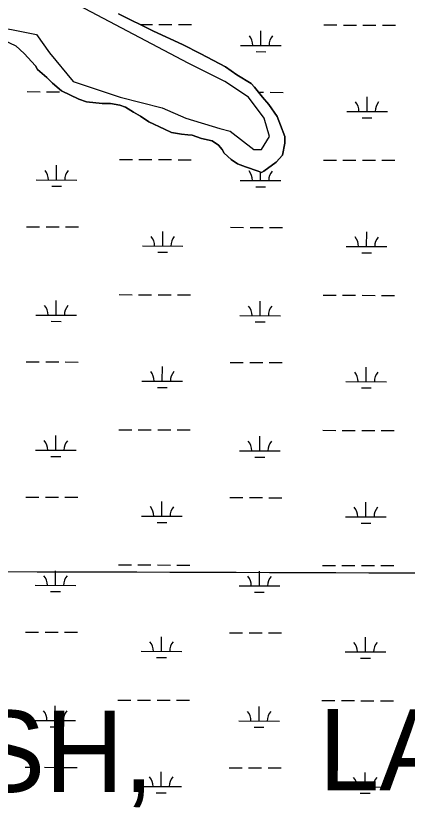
# Model space of a CAD drawing. Extents: x 3161615 to 3199515, y 867541 to 892976.
# Drawn here: x 3174951 to 3175914, y 884525 to 886473 of the extents above; entities that cross this region are included whole.
import ezdxf

# ---------------------------------------------------------------- set-up
doc = ezdxf.new("R2010")
doc.units = 0
for name, color, linetype in [('V-GRID-MAJR', 7, 'Continuous'), ('V-SITE-VEGE', 7, 'Continuous'), ('V-TOPO-GNAM-IDEN', 7, 'Continuous'), ('V-TOPO-SHOR', 7, 'Continuous'), ('V-WETL-SWMP', 7, 'Continuous')]:
    doc.layers.add(name, color=color, linetype=linetype)

msp = doc.modelspace()

# ---------------------------------------------------------------- linework, layer by layer
at = {"layer": 'V-GRID-MAJR'}
msp.add_spline([(3165858.044, 885132.7980000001), (3171084.176, 885116.4550000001), (3176310.311, 885100.872), (3181536.449, 885086.049), (3186762.588, 885071.987), (3191988.73, 885058.685), (3197214.873, 885046.142), (3197214.874, 885046.142)], degree=3, dxfattribs=at)
at = {"layer": 'V-SITE-VEGE'}
for p, q in [((3175203.7060000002, 886478.3229999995), (3175290.4390000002, 886435.8469999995)), ((3175290.4390000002, 886435.8469999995), (3175361.67, 886402.5039999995)), ((3174971.594, 886380.7639999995), (3174951.3900000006, 886399.1079999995)), ((3175361.67, 886402.5039999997), (3175406.593, 886379.7359999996)), ((3174999.612, 886350.1469999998), (3174971.594, 886380.7639999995)), ((3175406.593, 886379.7359999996), (3175467.0130000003, 886347.8449999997)), ((3175004.3170000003, 886340.9289999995), (3174999.612, 886350.1469999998)), ((3175027.619, 886321.0709999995), (3175004.3170000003, 886340.9289999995)), ((3175467.0130000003, 886347.8449999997), (3175494.944, 886328.0219999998)), ((3175041.6150000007, 886307.3049999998), (3175027.619, 886321.0709999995)), ((3175494.944, 886328.0219999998), (3175530.5970000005, 886306.7229999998)), ((3175063.362, 886288.9729999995), (3175041.615, 886307.3049999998)), ((3175530.597, 886306.7229999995), (3175538.386, 886297.5319999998)), ((3175538.386, 886297.5319999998), (3175558.6410000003, 886273.0189999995)), ((3175106.7290000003, 886267.7369999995), (3175063.362, 886288.9729999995)), ((3175125.288, 886261.7199999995), (3175106.7290000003, 886267.7369999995)), ((3175163.887, 886257.4129999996), (3175125.288, 886261.7199999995)), ((3175183.938, 886257.5789999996), (3175163.887, 886257.4129999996)), ((3175207.112, 886253.1429999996), (3175183.938, 886257.5789999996)), ((3175558.6410000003, 886273.0189999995), (3175574.218, 886254.6379999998)), ((3175221.032, 886248.6319999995), (3175207.112, 886253.1429999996)), ((3175241.186, 886236.4559999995), (3175221.032, 886248.6319999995)), ((3175258.242, 886225.8009999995), (3175241.186, 886236.4559999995)), ((3175574.218, 886254.6379999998), (3175594.5130000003, 886225.4989999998)), ((3175278.409, 886212.0849999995), (3175258.242, 886225.8009999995)), ((3175594.5130000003, 886225.4989999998), (3175602.4020000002, 886203.9689999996)), ((3175317.12, 886193.8949999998), (3175278.409, 886212.0849999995)), ((3175602.4020000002, 886203.9689999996), (3175613.431, 886176.2939999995)), ((3175334.1510000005, 886186.3229999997), (3175317.12, 886193.8949999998)), ((3175358.8680000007, 886181.9019999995), (3175334.1510000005, 886186.3229999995)), ((3175374.304, 886180.4859999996), (3175358.8680000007, 886181.9019999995)), ((3175385.116, 886179.0319999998), (3175374.304, 886180.4859999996)), ((3175408.315, 886171.5119999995), (3175385.116, 886179.0319999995)), ((3175434.5870000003, 886165.5609999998), (3175408.315, 886171.5119999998)), ((3175450.1010000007, 886154.8909999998), (3175434.5870000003, 886165.5609999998)), ((3175613.5700000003, 886159.3289999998), (3175607.643, 886129.9699999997)), ((3175613.431, 886176.2939999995), (3175613.5700000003, 886159.3289999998)), ((3175459.444, 886144.1689999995), (3175450.1010000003, 886154.8909999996)), ((3175464.148, 886134.9529999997), (3175459.4440000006, 886144.1689999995)), ((3175481.2430000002, 886119.6689999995), (3175464.148, 886134.9529999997)), ((3175496.7540000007, 886109.0009999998), (3175481.2430000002, 886119.6689999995)), ((3175607.643, 886129.9699999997), (3175592.359, 886112.8779999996)), ((3175516.87, 886101.4539999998), (3175496.7540000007, 886109.0009999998)), ((3175547.809, 886090.9129999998), (3175516.87, 886101.4539999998)), ((3175592.359, 886112.8779999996), (3175561.6900000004, 886091.0279999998)), ((3175555.546, 886087.8919999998), (3175547.809, 886090.9129999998)), ((3175561.6900000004, 886091.0279999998), (3175555.546, 886087.8919999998))]:
    msp.add_line(p, q, dxfattribs=at)
at = {"layer": 'V-TOPO-SHOR'}
msp.add_lwpolyline([(3174699.6851519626, 886491.648067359), (3174776.9486422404, 886472.3322046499), (3174873.528004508, 886453.016344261), (3175002.300487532, 886427.2618637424), (3175034.493612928, 886382.1914996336), (3175092.441237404, 886311.366642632), (3175208.336473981, 886272.7349125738), (3175311.354461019, 886246.9804289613), (3175369.302080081, 886221.2259399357), (3175453.004195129, 886195.4714540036), (3175478.758691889, 886189.0328331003), (3175536.7063132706, 886143.962472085), (3175556.0221852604, 886143.9624744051), (3175575.338053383, 886176.1555967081), (3175562.4607999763, 886221.2259631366), (3175523.8290498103, 886272.7349504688), (3175465.8814292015, 886311.3666874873), (3175375.740687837, 886356.437044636), (3175047.3708431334, 886530.2798531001)], dxfattribs=at)
at = {"layer": 'V-WETL-SWMP'}
for p, q in [((3175290.43901913, 886435.8490367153), (3175203.70601973, 886478.3220378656)), ((3175257.4292446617, 886452.0138666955), (3175287.3401675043, 886451.9312137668)), ((3175303.3401055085, 886451.8870010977), (3175335.339981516, 886451.7985757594)), ((3175351.33991952, 886451.7543630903), (3175383.339795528, 886451.6659377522)), ((3175709.246532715, 886450.7653588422), (3175741.2464087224, 886450.676933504)), ((3175757.2463467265, 886450.6327208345), (3175789.2462227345, 886450.5442954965)), ((3175805.246160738, 886450.5000828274), (3175837.246036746, 886450.4116574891)), ((3175853.2459747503, 886450.36744482), (3175885.245850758, 886450.279019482)), ((3175361.670018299, 886402.5030351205), (3175290.43901913, 886435.8490367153)), ((3175554.514927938, 886400.4507461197), (3175554.614398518, 886436.4506010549)), ((3174920.4140664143, 886414.2771274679), (3174951.3900662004, 886399.1081270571)), ((3174951.3900662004, 886399.1081270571), (3174971.5940679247, 886380.7651303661)), ((3175406.592018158, 886379.7370348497), (3175361.670018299, 886402.5030351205)), ((3175504.5151216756, 886400.5889107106), (3175604.5147342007, 886400.3125815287)), ((3174971.5940679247, 886380.7651303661), (3174999.613071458, 886350.1471371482)), ((3175467.0140182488, 886347.8450350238), (3175406.592018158, 886379.7370348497)), ((3175542.4723374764, 886385.0529678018), (3175566.472244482, 886384.9866487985)), ((3174999.613071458, 886350.1471371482), (3175004.3170729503, 886340.931140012)), ((3175004.3170729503, 886340.931140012), (3175027.619074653, 886321.07114328)), ((3175494.943019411, 886328.0230372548), (3175467.0140182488, 886347.8450350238)), ((3175027.6190746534, 886321.07114328), (3175041.6150760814, 886307.3041460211)), ((3175530.597020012, 886306.7230384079), (3175494.943019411, 886328.0230372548)), ((3175041.6150760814, 886307.3041460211), (3175063.3620776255, 886288.9741489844)), ((3175538.3860211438, 886297.5320405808), (3175530.597020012, 886306.7230384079)), ((3175558.6410242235, 886273.0200464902), (3175538.3860211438, 886297.5320405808)), ((3174978.882210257, 886286.608977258), (3175010.882086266, 886286.5205519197)), ((3175026.882024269, 886286.4763392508), (3175058.881900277, 886286.3879139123)), ((3175063.3620776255, 886288.9741489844), (3175106.728077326, 886267.7371484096)), ((3175548.713231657, 886285.0343617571), (3175560.787955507, 886285.0009956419)), ((3175576.787893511, 886284.956782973), (3175608.787769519, 886284.8683576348)), ((3175106.728077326, 886267.7371484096), (3175125.2880765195, 886261.7211468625)), ((3175125.2880765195, 886261.7211468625), (3175163.887073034, 886257.4131401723)), ((3175163.887073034, 886257.4131401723), (3175183.9380706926, 886257.579135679)), ((3175183.9380706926, 886257.579135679), (3175207.112069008, 886253.1431324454)), ((3175574.2180264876, 886254.6380508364), (3175558.6410242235, 886273.0200464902)), ((3175815.502678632, 886237.866974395), (3175815.602149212, 886273.8668293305)), ((3175207.112069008, 886253.1431324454), (3175221.0320684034, 886248.631131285)), ((3175221.0320684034, 886248.631131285), (3175241.1860687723, 886236.4571319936)), ((3175241.1860687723, 886236.4571319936), (3175258.2420691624, 886225.8011327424)), ((3175594.5120305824, 886225.4990586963), (3175574.2180264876, 886254.6380508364)), ((3175765.5028723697, 886238.0051389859), (3175865.502484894, 886237.7288098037)), ((3175258.2420691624, 886225.8011327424), (3175278.4080698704, 886212.0851341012)), ((3175602.403034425, 886203.9690660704), (3175594.5120305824, 886225.4990586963)), ((3175803.46008817, 886222.4691960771), (3175827.4599951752, 886222.4028770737)), ((3175278.4080698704, 886212.0851341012), (3175317.1210694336, 886193.8951332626)), ((3175613.430039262, 886176.2950753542), (3175602.403034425, 886203.9690660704)), ((3175317.1210694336, 886193.8951332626), (3175334.151069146, 886186.3241327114)), ((3175334.151069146, 886186.3241327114), (3175358.868067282, 886181.9011291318)), ((3175358.868067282, 886181.9011291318), (3175374.3050658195, 886180.4861263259)), ((3175374.3050658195, 886180.4861263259), (3175385.1150648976, 886179.0331245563)), ((3175385.1150648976, 886179.0331245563), (3175408.31506389, 886171.512122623)), ((3175408.31506389, 886171.512122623), (3175434.587062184, 886165.5601193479)), ((3175434.587062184, 886165.5601193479), (3175450.1000627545, 886154.8901204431)), ((3175607.6430501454, 886129.9710962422), (3175613.5700429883, 886159.3280825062)), ((3175613.5700429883, 886159.3280825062), (3175613.430039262, 886176.2950753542)), ((3175450.1000627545, 886154.8901204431), (3175459.444064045, 886144.1701229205)), ((3175459.444064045, 886144.1701229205), (3175464.1480655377, 886134.9541257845)), ((3175206.4212726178, 886119.478617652), (3175238.421148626, 886119.3901923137)), ((3175254.42108663, 886119.3459796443), (3175286.4209626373, 886119.2575543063)), ((3175302.4209006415, 886119.2133416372), (3175334.4207766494, 886119.1249162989)), ((3175350.420714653, 886119.0807036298), (3175382.420590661, 886118.9922782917)), ((3175464.1480655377, 886134.9541257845), (3175481.242066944, 886119.6701284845)), ((3175481.242066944, 886119.6701284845), (3175496.7550675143, 886109.0011295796)), ((3175592.3590556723, 886112.8771068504), (3175607.6430501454, 886129.9710962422)), ((3175051.689667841, 886069.1640049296), (3175051.789138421, 886105.1638598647)), ((3175496.7550675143, 886109.0011295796), (3175516.870066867, 886101.4551283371)), ((3175516.870066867, 886101.4551283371), (3175547.808065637, 886090.9131259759)), ((3175561.6900640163, 886091.0281228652), (3175592.3590556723, 886112.8771068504)), ((3175708.327327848, 886118.0916993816), (3175740.3272038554, 886118.0032740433)), ((3175756.3271418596, 886117.959061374), (3175788.3270178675, 886117.8706360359)), ((3175804.3269558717, 886117.8264233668), (3175836.3268318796, 886117.7379980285)), ((3175852.3267698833, 886117.6937853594), (3175884.326645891, 886117.6053600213)), ((3175547.808065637, 886090.9131259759), (3175555.546065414, 886087.8921255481)), ((3175553.595723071, 886067.7770866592), (3175553.653344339, 886088.631064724)), ((3175555.546065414, 886087.8921255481), (3175561.6900640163, 886091.0281228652)), ((3175001.689861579, 886069.3021695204), (3175101.689474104, 886069.0258403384)), ((3175503.595916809, 886067.91525125), (3175603.595529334, 886067.6389220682)), ((3175039.6470773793, 886053.7662266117), (3175063.646984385, 886053.6999076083)), ((3175541.5531326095, 886052.3793083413), (3175565.553039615, 886052.312989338)), ((3174977.96300539, 885953.9353177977), (3175009.962881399, 885953.8468924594)), ((3175025.962819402, 885953.8026797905), (3175057.9626954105, 885953.714254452)), ((3175073.962633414, 885953.6700417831), (3175105.962509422, 885953.5816164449)), ((3175479.86906062, 885952.5483995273), (3175511.868936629, 885952.459974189)), ((3175527.8688746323, 885952.4157615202), (3175559.8687506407, 885952.3273361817)), ((3175575.8686886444, 885952.2831235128), (3175607.868564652, 885952.1946981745)), ((3175312.677418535, 885906.5802332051), (3175312.776889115, 885942.5800881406)), ((3175814.583473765, 885905.1933149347), (3175814.6829443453, 885941.1931698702)), ((3175262.677612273, 885906.7183977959), (3175362.677224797, 885906.4420686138)), ((3175764.5836675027, 885905.3314795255), (3175864.5832800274, 885905.0551503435)), ((3175300.634828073, 885891.1824548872), (3175324.634735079, 885891.1161358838)), ((3175802.540883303, 885889.7955366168), (3175826.540790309, 885889.7292176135)), ((3175050.7704629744, 885736.4903454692), (3175050.869933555, 885772.4902004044)), ((3175205.502067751, 885786.8049581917), (3175237.501943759, 885786.7165328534)), ((3175253.501881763, 885786.6723201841), (3175285.501757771, 885786.583894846)), ((3175301.5016957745, 885786.5396821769), (3175333.501571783, 885786.4512568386)), ((3175349.5015097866, 885786.4070441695), (3175381.5013857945, 885786.3186188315)), ((3175552.6765182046, 885735.103427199), (3175552.775988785, 885771.103282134)), ((3175707.408122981, 885785.4180399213), (3175739.4079989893, 885785.329614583)), ((3175755.4079369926, 885785.2854019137), (3175787.407813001, 885785.1969765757)), ((3175803.4077510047, 885785.1527639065), (3175835.4076270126, 885785.0643385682)), ((3175851.4075650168, 885785.0201258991), (3175883.407441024, 885784.9317005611)), ((3175000.7706567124, 885736.6285100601), (3175100.770269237, 885736.3521808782)), ((3175502.676711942, 885735.2415917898), (3175602.676324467, 885734.9652626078)), ((3175038.727872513, 885721.0925671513), (3175062.7277795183, 885721.026248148)), ((3175540.633927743, 885719.705648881), (3175564.6338347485, 885719.6393298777)), ((3174977.043800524, 885621.2616583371), (3175009.043676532, 885621.1732329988)), ((3175025.0436145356, 885621.1290203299), (3175057.0434905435, 885621.0405949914)), ((3175073.0434285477, 885620.9963823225), (3175105.043304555, 885620.9079569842)), ((3175478.949855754, 885619.8747400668), (3175510.949731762, 885619.7863147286)), ((3175526.9496697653, 885619.7421020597), (3175558.9495457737, 885619.6536767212)), ((3175574.9494837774, 885619.6094640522), (3175606.9493597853, 885619.521038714)), ((3175311.7582136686, 885573.9065737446), (3175311.857684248, 885609.9064286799)), ((3175813.664268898, 885572.5196554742), (3175813.7637394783, 885608.5195104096)), ((3175261.758407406, 885574.0447383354), (3175361.75801993, 885573.7684091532)), ((3175299.715623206, 885558.5087954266), (3175323.715530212, 885558.4424764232)), ((3175763.664462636, 885572.657820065), (3175863.6640751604, 885572.3814908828)), ((3175801.621678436, 885557.1218771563), (3175825.621585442, 885557.055558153)), ((3175049.851258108, 885403.8166860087), (3175049.950728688, 885439.8165409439)), ((3175204.5828628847, 885454.1312987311), (3175236.582738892, 885454.0428733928)), ((3175252.5826768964, 885453.9986607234), (3175284.5825529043, 885453.9102353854)), ((3175300.5824909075, 885453.8660227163), (3175332.582366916, 885453.777597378)), ((3175348.5823049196, 885453.7333847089), (3175380.582180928, 885453.6449593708)), ((3175551.7573133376, 885402.4297677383), (3175551.856783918, 885438.4296226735)), ((3175706.4889181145, 885452.7443804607), (3175738.4887941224, 885452.6559551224)), ((3175754.488732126, 885452.6117424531), (3175786.4886081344, 885452.523317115)), ((3175802.4885461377, 885452.4791044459), (3175834.488422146, 885452.3906791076)), ((3175850.48836015, 885452.3464664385), (3175882.4882361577, 885452.2580411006)), ((3174999.8514518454, 885403.9548505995), (3175099.85106437, 885403.6785214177)), ((3175501.7575070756, 885402.5679323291), (3175601.7571196, 885402.2916031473)), ((3175037.808667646, 885388.4189076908), (3175061.808574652, 885388.3525886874)), ((3175539.714722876, 885387.0319894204), (3175563.714629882, 885386.9656704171)), ((3174976.124595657, 885288.5879988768), (3175008.124471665, 885288.4995735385)), ((3175024.124409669, 885288.4553608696), (3175056.1242856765, 885288.3669355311)), ((3175072.1242236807, 885288.3227228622), (3175104.1240996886, 885288.234297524)), ((3175478.030650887, 885287.2010806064), (3175510.030526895, 885287.1126552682)), ((3175526.0304648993, 885287.0684425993), (3175558.0303409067, 885286.9800172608)), ((3175574.030278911, 885286.9358045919), (3175606.030154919, 885286.8473792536)), ((3175310.8390088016, 885241.2329142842), (3175310.9384793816, 885277.2327692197)), ((3175812.745064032, 885239.8459960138), (3175812.844534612, 885275.8458509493)), ((3175260.8392025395, 885241.371078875), (3175360.8388150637, 885241.094749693)), ((3175298.79641834, 885225.8351359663), (3175322.796325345, 885225.768816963)), ((3175762.7452577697, 885239.9841606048), (3175862.744870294, 885239.7078314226)), ((3175800.70247357, 885224.4482176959), (3175824.7023805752, 885224.3818986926)), ((3175048.932053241, 885071.1430265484), (3175049.031523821, 885107.1428814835)), ((3175203.6636580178, 885121.4576392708), (3175235.663534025, 885121.3692139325)), ((3175251.6634720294, 885121.3250012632), (3175283.6633480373, 885121.2365759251)), ((3175299.6632860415, 885121.192363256), (3175331.6631620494, 885121.1039379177)), ((3175347.663100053, 885121.0597252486), (3175379.662976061, 885120.9712999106)), ((3175550.838108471, 885069.7561082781), (3175550.937579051, 885105.7559632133)), ((3175705.5697132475, 885120.0707210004), (3175737.5695892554, 885119.9822956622)), ((3175753.5695272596, 885119.9380829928), (3175785.5694032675, 885119.8496576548)), ((3175801.5693412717, 885119.8054449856), (3175833.569217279, 885119.7170196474)), ((3175849.5691552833, 885119.6728069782), (3175881.569031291, 885119.5843816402)), ((3174998.932246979, 885071.2811911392), (3175098.9318595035, 885071.0048619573)), ((3175500.838302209, 885069.8942728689), (3175600.8379147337, 885069.617943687)), ((3175036.8894627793, 885055.7452482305), (3175060.889369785, 885055.6789292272)), ((3175538.7955180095, 885054.3583299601), (3175562.795425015, 885054.2920109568)), ((3174975.20539079, 884955.9143394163), (3175007.205266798, 884955.825914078)), ((3175023.205204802, 884955.7817014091), (3175055.2050808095, 884955.6932760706)), ((3175071.2050188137, 884955.6490634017), (3175103.2048948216, 884955.5606380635)), ((3175477.11144602, 884954.5274211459), (3175509.111322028, 884954.4389958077)), ((3175525.1112600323, 884954.3947831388), (3175557.1111360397, 884954.3063578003)), ((3175573.111074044, 884954.2621451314), (3175605.110950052, 884954.1737197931)), ((3175309.9198039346, 884908.5592548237), (3175310.0192745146, 884944.5591097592)), ((3175811.825859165, 884907.1723365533), (3175811.925329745, 884943.1721914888)), ((3175259.9199976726, 884908.6974194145), (3175359.919610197, 884908.4210902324)), ((3175297.877213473, 884893.1614765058), (3175321.8771204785, 884893.0951575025)), ((3175761.8260529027, 884907.3105011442), (3175861.8256654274, 884907.0341719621)), ((3175799.783268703, 884891.7745582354), (3175823.7831757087, 884891.7082392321)), ((3175048.0128483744, 884738.4693670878), (3175048.112318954, 884774.469222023)), ((3175202.744453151, 884788.7839798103), (3175234.7443291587, 884788.695554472)), ((3175250.7442671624, 884788.6513418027), (3175282.7441431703, 884788.5629164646)), ((3175298.7440811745, 884788.5187037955), (3175330.7439571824, 884788.4302784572)), ((3175346.7438951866, 884788.3860657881), (3175378.743771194, 884788.2976404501)), ((3175704.650508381, 884787.3970615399), (3175736.650384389, 884787.3086362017)), ((3175752.6503223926, 884787.2644235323), (3175784.6501984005, 884787.1759981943)), ((3175800.6501364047, 884787.1317855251), (3175832.650012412, 884787.0433601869)), ((3175848.6499504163, 884786.9991475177), (3175880.649826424, 884786.9107221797)), ((3175549.9189036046, 884737.0824488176), (3175550.018374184, 884773.0823037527)), ((3174998.013042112, 884738.6075316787), (3175098.0126546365, 884738.3312024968)), ((3175499.919097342, 884737.2206134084), (3175599.9187098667, 884736.9442842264)), ((3175035.9702579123, 884723.0715887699), (3175059.970164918, 884723.0052697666)), ((3175537.8763131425, 884721.6846704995), (3175561.876220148, 884721.6183514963)), ((3174974.2861859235, 884623.2406799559), (3175006.286061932, 884623.1522546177)), ((3175022.285999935, 884623.1080419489), (3175054.285875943, 884623.0196166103)), ((3175070.2858139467, 884622.9754039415), (3175102.2856899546, 884622.8869786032)), ((3175476.1922411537, 884621.8537616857), (3175508.192117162, 884621.7653363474)), ((3175524.1920551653, 884621.7211236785), (3175556.191931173, 884621.63269834)), ((3175572.191869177, 884621.5884856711), (3175604.191745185, 884621.5000603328)), ((3175309.0005990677, 884575.8855953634), (3175309.1000696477, 884611.8854502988)), ((3175810.906654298, 884574.4986770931), (3175811.006124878, 884610.4985320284)), ((3175259.0007928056, 884576.0237599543), (3175359.00040533, 884575.747430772)), ((3175296.958008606, 884560.4878170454), (3175320.957915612, 884560.4214980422)), ((3175760.9068480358, 884574.6368416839), (3175860.9064605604, 884574.3605125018)), ((3175798.864063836, 884559.1008987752), (3175822.8639708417, 884559.0345797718))]:
    msp.add_line(p, q, dxfattribs=at)
for centre, radius, start, end in [((3175499.2735178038, 886401.0781997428), 35.24628790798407, 359.0698548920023, 40.61351322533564), ((3175609.7589619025, 886400.772895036), 35.24628790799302, 139.069851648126, 180.61350998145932), ((3175760.261268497, 886238.4944280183), 35.24628790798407, 359.0698548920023, 40.61351322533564), ((3175870.7467125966, 886238.1891233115), 35.24628790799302, 139.069851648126, 180.61350998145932), ((3174996.4482577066, 886069.7914585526), 35.24628790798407, 359.0698548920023, 40.61351322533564), ((3175106.9337018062, 886069.4861538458), 35.24628790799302, 139.069851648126, 180.61350998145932), ((3175498.354312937, 886068.4045402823), 35.24628790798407, 359.0698548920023, 40.61351322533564), ((3175608.8397570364, 886068.0992355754), 35.24628790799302, 139.069851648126, 180.61350998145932), ((3175257.4360084, 885907.2076868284), 35.24628790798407, 359.0698548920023, 40.61351322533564), ((3175367.9214524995, 885906.9023821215), 35.24628790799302, 139.069851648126, 180.61350998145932), ((3175759.34206363, 885905.8207685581), 35.24628790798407, 359.0698548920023, 40.61351322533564), ((3175869.8275077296, 885905.5154638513), 35.24628790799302, 139.069851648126, 180.61350998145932), ((3174995.52905284, 885737.1177990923), 35.24628790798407, 359.0698548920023, 40.61351322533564), ((3175106.0144969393, 885736.8124943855), 35.24628790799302, 139.069851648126, 180.61350998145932), ((3175497.4351080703, 885735.7308808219), 35.24628790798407, 359.0698548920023, 40.61351322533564), ((3175607.9205521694, 885735.4255761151), 35.24628790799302, 139.069851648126, 180.61350998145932), ((3175256.516803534, 885574.5340273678), 35.24628790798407, 359.0698548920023, 40.61351322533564), ((3175367.002247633, 885574.228722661), 35.24628790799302, 139.069851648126, 180.61350998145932), ((3175758.4228587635, 885573.1471090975), 35.24628790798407, 359.0698548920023, 40.61351322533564), ((3175868.9083028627, 885572.8418043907), 35.24628790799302, 139.069851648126, 180.61350998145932), ((3174994.6098479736, 885404.4441396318), 35.24628790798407, 359.0698548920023, 40.61351322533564), ((3175105.0952920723, 885404.1388349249), 35.24628790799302, 139.069851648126, 180.61350998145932), ((3175496.5159032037, 885403.0572213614), 35.24628790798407, 359.0698548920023, 40.61351322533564), ((3175607.0013473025, 885402.7519166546), 35.24628790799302, 139.069851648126, 180.61350998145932), ((3175255.597598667, 885241.8603679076), 35.24628790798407, 359.0698548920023, 40.61351322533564), ((3175366.083042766, 885241.5550632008), 35.24628790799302, 139.069851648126, 180.61350998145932), ((3175757.5036538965, 885240.4734496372), 35.24628790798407, 359.0698548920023, 40.61351322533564), ((3175867.9890979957, 885240.1681449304), 35.24628790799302, 139.069851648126, 180.61350998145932), ((3174993.6906431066, 885071.7704801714), 35.24628790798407, 359.0698548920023, 40.61351322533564), ((3175104.1760872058, 885071.4651754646), 35.24628790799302, 139.069851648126, 180.61350998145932), ((3175495.596698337, 885070.3835619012), 35.24628790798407, 359.0698548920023, 40.61351322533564), ((3175606.082142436, 885070.0782571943), 35.24628790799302, 139.069851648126, 180.61350998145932), ((3175254.6783938, 884909.1867084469), 35.24628790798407, 359.0698548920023, 40.61351322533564), ((3175365.1638378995, 884908.8814037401), 35.24628790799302, 139.069851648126, 180.61350998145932), ((3175756.58444903, 884907.7997901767), 35.24628790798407, 359.0698548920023, 40.61351322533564), ((3175867.0698931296, 884907.4944854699), 35.24628790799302, 139.069851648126, 180.61350998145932), ((3174992.7714382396, 884739.0968207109), 35.24628790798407, 359.0698548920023, 40.61351322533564), ((3175103.2568823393, 884738.7915160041), 35.24628790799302, 139.069851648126, 180.61350998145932), ((3175494.67749347, 884737.7099024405), 35.24628790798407, 359.0698548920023, 40.61351322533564), ((3175605.1629375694, 884737.4045977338), 35.24628790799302, 139.069851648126, 180.61350998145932), ((3175253.759188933, 884576.5130489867), 35.24628790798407, 359.0698548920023, 40.61351322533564), ((3175364.2446330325, 884576.2077442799), 35.24628790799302, 139.069851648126, 180.61350998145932), ((3175755.665244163, 884575.1261307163), 35.24628790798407, 359.0698548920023, 40.61351322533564), ((3175866.1506882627, 884574.8208260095), 35.24628790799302, 139.069851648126, 180.61350998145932)]:
    msp.add_arc(centre, radius, start, end, dxfattribs=at)

# ---------------------------------------------------------------- texts
at = {"layer": 'V-TOPO-GNAM-IDEN'}
for s, height, p in [('PARISH,', 199.99959800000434, (3174220.5984074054, 884563.6403217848)), ('LA.', 199.99959800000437, (3175696.732845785, 884566.4570104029))]:
    msp.add_text(s, height=height, rotation=359.9172668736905, dxfattribs=at).set_placement(p)

doc.saveas('drawing.dxf')
